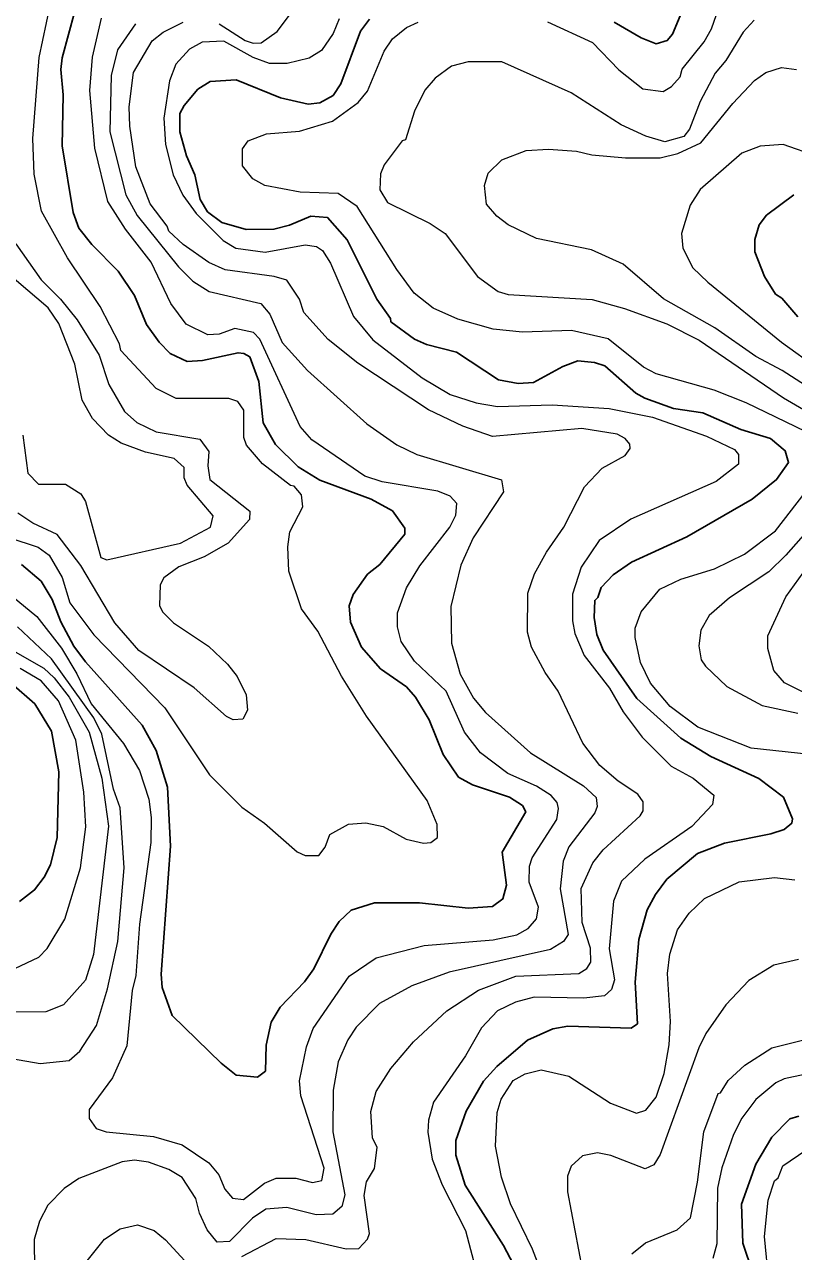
# Model space of a CAD drawing. Extents: x 673.3 to 698.5, y 6984.3 to 7012.3.
# Drawn here: x 679.555 to 680.565, y 7007.981 to 7009.592 of the extents above; entities that cross this region are included whole.
import ezdxf

# ---------------------------------------------------------------- set-up
doc = ezdxf.new("R2010")
doc.units = 0
doc.header["$LTSCALE"] = 0.032
doc.layers.add('1', color=7, linetype='Continuous', lineweight=25)
doc.layers.add('2', color=7, linetype='Continuous', lineweight=13)

msp = doc.modelspace()

# ---------------------------------------------------------------- linework, layer by layer
at = {"layer": '1'}
for points in [[(680.3297, 7009.5948), (680.3653, 7009.5745), (680.3848, 7009.5664), (680.3995, 7009.5706), (680.4063, 7009.5791), (680.4531, 7009.6915)], [(680.1438, 7008.5933), (680.1254, 7008.6036), (680.1054, 7008.6334), (680.0866, 7008.679), (680.069, 7008.7087), (680.0572, 7008.722), (680.023, 7008.7459), (679.9979, 7008.7743), (679.9835, 7008.8071), (679.9818, 7008.8284), (679.9868, 7008.8435), (680.0059, 7008.8699), (680.0222, 7008.8829), (680.055, 7008.9225), (680.0549, 7008.9304), (680.0387, 7008.9531), (680.0105, 7008.9685), (679.9433, 7008.9933), (679.9147, 7009.0112), (679.8852, 7009.0402), (679.8687, 7009.0686), (679.8629, 7009.1231), (679.8511, 7009.1553), (679.8435, 7009.1598), (679.8359, 7009.1608), (679.789, 7009.1504), (679.7692, 7009.1494), (679.7466, 7009.1599), (679.7321, 7009.1745), (679.7155, 7009.1977), (679.6999, 7009.2358), (679.6784, 7009.2678), (679.6437, 7009.3028), (679.6266, 7009.3243), (679.6192, 7009.3451), (679.6048, 7009.4323), (679.6063, 7009.4993), (679.6032, 7009.5328), (679.6049, 7009.5482), (679.6214, 7009.6092)], [(680.3034, 7008.813), (680.3043, 7008.8356), (680.3083, 7008.8395), (680.3126, 7008.8525), (680.3284, 7008.8691), (680.3525, 7008.8858), (680.4252, 7008.9189), (680.5108, 7008.9685), (680.543, 7008.9942), (680.5589, 7009.0165), (680.5543, 7009.032), (680.5349, 7009.0481), (680.4962, 7009.06), (680.4464, 7009.082), (680.4079, 7009.0875), (680.37, 7009.1011), (680.3582, 7009.1078), (680.3175, 7009.1436), (680.3039, 7009.148), (680.2819, 7009.1502), (680.2625, 7009.1428), (680.2239, 7009.1219), (680.2037, 7009.1202), (680.178, 7009.1251), (680.1226, 7009.1617), (680.0835, 7009.1715), (680.0675, 7009.1787), (680.0366, 7009.2014), (680.0361, 7009.2058), (680.0182, 7009.2312), (679.9792, 7009.3091), (679.9534, 7009.3382), (679.9313, 7009.34), (679.9034, 7009.3281), (679.8829, 7009.3229), (679.8466, 7009.3228), (679.8145, 7009.3317), (679.7958, 7009.346), (679.7859, 7009.362), (679.7789, 7009.3946), (679.768, 7009.4195), (679.7595, 7009.4508), (679.7594, 7009.475), (679.765, 7009.4856), (679.7828, 7009.5067), (679.799, 7009.5169), (679.8335, 7009.5192), (679.8916, 7009.4956), (679.9281, 7009.4873), (679.9432, 7009.489), (679.9608, 7009.4986), (679.9709, 7009.514), (679.9966, 7009.583), (680.0084, 7009.5988)], [(680.5659, 7009.3682), (680.5297, 7009.3414), (680.52, 7009.3289), (680.5144, 7009.3094), (680.5144, 7009.2932), (680.527, 7009.2609), (680.5415, 7009.2378), (680.5499, 7009.2326), (680.5708, 7009.2079)], [(679.5512, 7008.8829), (679.5771, 7008.8609), (679.5916, 7008.8367), (679.603, 7008.8074), (679.6203, 7008.7754), (679.6353, 7008.7548), (679.7099, 7008.672), (679.7283, 7008.6383), (679.7432, 7008.5905), (679.7472, 7008.5129), (679.7349, 7008.3448), (679.7362, 7008.3273), (679.7493, 7008.2907), (679.8137, 7008.2279), (679.8333, 7008.2123), (679.8614, 7008.2095), (679.8718, 7008.2175), (679.8728, 7008.2517), (679.8795, 7008.282), (679.891, 7008.3013), (679.9231, 7008.3348), (679.9355, 7008.3517), (679.9575, 7008.3973), (679.9687, 7008.4142), (679.9842, 7008.4287), (680.0151, 7008.4385), (680.074, 7008.4385), (680.1382, 7008.4313), (680.1698, 7008.4337), (680.1837, 7008.4436), (680.1885, 7008.4619), (680.1829, 7008.505), (680.2136, 7008.5582), (680.2095, 7008.5663), (680.1921, 7008.5772), (680.1438, 7008.5933)], [(680.2145, 7007.9314), (680.1845, 7007.9884), (680.1342, 7008.0678), (680.1219, 7008.107), (680.1219, 7008.1266), (680.1353, 7008.165), (680.158, 7008.2042), (680.1758, 7008.2238), (680.2161, 7008.2581), (680.2494, 7008.2731), (680.2689, 7008.2764), (680.3521, 7008.274), (680.3603, 7008.2798), (680.3572, 7008.3343), (680.362, 7008.3904), (680.3733, 7008.4292), (680.3842, 7008.4494), (680.399, 7008.4697), (680.439, 7008.5034), (680.4747, 7008.5168), (680.5355, 7008.5289), (680.5532, 7008.535), (680.5631, 7008.543), (680.5639, 7008.5487), (680.5521, 7008.5774), (680.5197, 7008.6016), (680.4568, 7008.6306), (680.4173, 7008.6549), (680.3594, 7008.7066), (680.3155, 7008.7703), (680.3072, 7008.7909), (680.3034, 7008.813)], [(679.5377, 7008.727), (679.5691, 7008.6997), (679.5908, 7008.6641), (679.6006, 7008.6103), (679.5982, 7008.5243), (679.5893, 7008.4885), (679.5812, 7008.4722), (679.5686, 7008.4555), (679.5487, 7008.4404)], [(680.5119, 7007.9528), (680.4988, 7007.9917), (680.4972, 7008.0428), (680.5158, 7008.0953), (680.5367, 7008.1309), (680.5603, 7008.1547), (680.5724, 7008.1584)]]:
    msp.add_lwpolyline(points, dxfattribs=at)
at = {"layer": '2'}
for points in [[(679.5347, 7008.9182), (679.5731, 7008.9055), (679.5877, 7008.8951), (679.6048, 7008.8658), (679.615, 7008.8325), (679.6462, 7008.7905), (679.7395, 7008.6945), (679.7981, 7008.6066), (679.8406, 7008.5643), (679.8707, 7008.5429), (679.9133, 7008.5054), (679.9239, 7008.5008), (679.9419, 7008.5008), (679.9504, 7008.5115), (679.9565, 7008.5281), (679.9808, 7008.542), (680.0037, 7008.5435), (680.0265, 7008.5387), (680.0565, 7008.5221), (680.0792, 7008.5167), (680.0892, 7008.5178), (680.0978, 7008.5245), (680.0972, 7008.5414), (680.0843, 7008.5729), (680.0047, 7008.6834), (679.9717, 7008.7363), (679.9404, 7008.7954), (679.9191, 7008.8246), (679.9024, 7008.8741), (679.9012, 7008.9061), (679.9037, 7008.9256), (679.9207, 7008.9584), (679.919, 7008.9742), (679.9094, 7008.9854), (679.9045, 7008.9866), (679.8679, 7009.0149), (679.8471, 7009.0394), (679.8432, 7009.0496), (679.8433, 7009.0856), (679.8356, 7009.0967), (679.8235, 7009.1005), (679.7547, 7009.1006), (679.7282, 7009.1138), (679.682, 7009.1636), (679.6801, 7009.1725), (679.6549, 7009.2214), (679.612, 7009.2856), (679.5778, 7009.3465), (679.568, 7009.3954), (679.5664, 7009.442), (679.5746, 7009.5485), (679.5891, 7009.6166)], [(680.2422, 7009.5954), (680.3012, 7009.5683), (680.3358, 7009.5324), (680.3676, 7009.5075), (680.3943, 7009.5038), (680.405, 7009.5103), (680.4163, 7009.5232), (680.4191, 7009.533), (680.4479, 7009.5692), (680.4575, 7009.5863), (680.4707, 7009.624)], [(679.7976, 7008.0973), (679.8104, 7008.0813), (679.8184, 7008.0626), (679.8287, 7008.0509), (679.8431, 7008.0489), (679.8704, 7008.0706), (679.8858, 7008.0768), (679.9119, 7008.077), (679.9338, 7008.0712), (679.9458, 7008.0738), (679.949, 7008.0901), (679.9182, 7008.1849), (679.9165, 7008.2049), (679.9258, 7008.2493), (679.9346, 7008.2735), (679.9818, 7008.3424), (680.0173, 7008.3663), (680.0802, 7008.3823), (680.171, 7008.3901), (680.2018, 7008.3965), (680.2167, 7008.4048), (680.2276, 7008.4176), (680.2302, 7008.4328), (680.2181, 7008.4656), (680.2186, 7008.4866), (680.2222, 7008.4975), (680.2543, 7008.5477), (680.2568, 7008.5625), (680.2551, 7008.5703), (680.247, 7008.5796), (680.2279, 7008.5915), (680.1901, 7008.6084), (680.1543, 7008.6356), (680.133, 7008.6628), (680.1093, 7008.7164), (680.0675, 7008.7559), (680.0502, 7008.7816), (680.0453, 7008.8008), (680.0453, 7008.8194), (680.0569, 7008.852), (680.0747, 7008.881), (680.1139, 7008.9318), (680.1217, 7008.9476), (680.1233, 7008.9628), (680.1146, 7008.9725), (680.0982, 7008.9792), (680.0253, 7008.9911), (680.0025, 7008.9986), (679.9326, 7009.0463), (679.9174, 7009.064), (679.8644, 7009.1787), (679.8561, 7009.1873), (679.8314, 7009.1926), (679.8112, 7009.1852), (679.7963, 7009.1845), (679.7675, 7009.1983), (679.7475, 7009.2254), (679.7219, 7009.2798), (679.6879, 7009.3231), (679.665, 7009.3596), (679.6479, 7009.4293), (679.6413, 7009.5052), (679.6446, 7009.5491), (679.6565, 7009.6)], [(679.8109, 7009.5928), (679.8451, 7009.5708), (679.8558, 7009.5672), (679.866, 7009.5676), (679.887, 7009.5825), (679.9099, 7009.6126)], [(679.7011, 7009.5927), (679.6773, 7009.5586), (679.669, 7009.5248), (679.6674, 7009.4509), (679.6886, 7009.368), (679.7032, 7009.341), (679.7575, 7009.2735), (679.7764, 7009.255), (679.798, 7009.2414), (679.8658, 7009.2253), (679.8774, 7009.2113), (679.8937, 7009.1742), (679.9269, 7009.1375), (680.0051, 7009.0676), (680.0442, 7009.0397), (680.0708, 7009.0273), (680.1818, 7008.994), (680.1844, 7008.978)], [(680.2878, 7008.4126), (680.2863, 7008.4572), (680.3016, 7008.4911), (680.3152, 7008.508), (680.364, 7008.5528), (680.3677, 7008.5594), (680.3677, 7008.5709), (680.361, 7008.5812), (680.3352, 7008.5983), (680.3111, 7008.6188), (680.2887, 7008.648), (680.2561, 7008.7163), (680.239, 7008.7409), (680.2214, 7008.7742), (680.2161, 7008.7939), (680.2163, 7008.8452), (680.2251, 7008.8706), (680.2408, 7008.8989), (680.2637, 7008.9318), (680.291, 7008.9846), (680.3138, 7009.0091), (680.3441, 7009.0257), (680.3509, 7009.0352), (680.3504, 7009.0406), (680.3441, 7009.0484), (680.3337, 7009.054), (680.2874, 7009.0614), (680.1701, 7009.051), (680.131, 7009.0646), (680.086, 7009.086), (679.9931, 7009.147), (679.954, 7009.178), (679.9221, 7009.2137), (679.9164, 7009.2312), (679.9001, 7009.2561), (679.8832, 7009.261), (679.8187, 7009.2698), (679.7976, 7009.2795), (679.7639, 7009.3029), (679.745, 7009.3204), (679.7429, 7009.3272), (679.7203, 7009.3564), (679.7016, 7009.4049), (679.6935, 7009.4583), (679.6927, 7009.4839), (679.6983, 7009.5287), (679.7232, 7009.5702), (679.7373, 7009.5818), (679.7637, 7009.5947)], [(679.9687, 7009.5994), (679.9608, 7009.58), (679.9453, 7009.5578), (679.9291, 7009.5478), (679.9002, 7009.5404), (679.8771, 7009.5408), (679.8558, 7009.5484), (679.817, 7009.5701), (679.7888, 7009.5688), (679.7719, 7009.5595), (679.7542, 7009.5397), (679.7456, 7009.5179), (679.7383, 7009.469), (679.7407, 7009.4342), (679.7508, 7009.3944), (679.7634, 7009.3679), (679.7808, 7009.3438), (679.8161, 7009.308), (679.833, 7009.2982), (679.8713, 7009.2929), (679.9238, 7009.3026), (679.939, 7009.3001), (679.9468, 7009.295), (679.9571, 7009.2784), (679.9873, 7009.2084), (680.013, 7009.1777)], [(680.3851, 7009.133), (680.3681, 7009.1417), (680.3219, 7009.1791), (680.2739, 7009.19), (680.2095, 7009.1878), (680.1709, 7009.1918), (680.1245, 7009.2047), (680.0922, 7009.2192), (680.0673, 7009.2392), (680.0443, 7009.2703), (679.9923, 7009.353), (679.9671, 7009.37), (679.9174, 7009.3718), (679.8712, 7009.3802), (679.8551, 7009.3892), (679.8415, 7009.4062), (679.8416, 7009.4284), (679.8493, 7009.4389), (679.8731, 7009.4483), (679.9167, 7009.4518), (679.96, 7009.4648), (679.9934, 7009.4894), (680.0057, 7009.5043), (680.0275, 7009.5569), (680.0387, 7009.5729), (680.0569, 7009.5878), (680.0722, 7009.595)], [(680.5138, 7009.5973), (680.4992, 7009.5816), (680.4764, 7009.5447), (680.4624, 7009.528), (680.4429, 7009.4905), (680.4289, 7009.4544), (680.4214, 7009.4448), (680.3963, 7009.4378), (680.3713, 7009.4452), (680.339, 7009.4602), (680.2732, 7009.5021), (680.1824, 7009.5428), (680.1379, 7009.5429), (680.1161, 7009.5371), (680.0947, 7009.5214), (680.081, 7009.5055), (680.0676, 7009.4779), (680.0557, 7009.4405), (680.0515, 7009.4389), (680.0278, 7009.4074), (680.023, 7009.3959), (680.0221, 7009.3747), (680.0322, 7009.3581), (680.0882, 7009.3304), (680.1077, 7009.3174), (680.1502, 7009.261), (680.1773, 7009.2411), (680.1905, 7009.2373), (680.3008, 7009.2308), (680.3435, 7009.2188), (680.3989, 7009.1986), (680.4413, 7009.1775), (680.552, 7009.1016), (680.6438, 7009.0484)], [(680.2998, 7009.2961), (680.2279, 7009.3108), (680.1907, 7009.3288), (680.1755, 7009.34), (680.162, 7009.3561), (680.1593, 7009.3802), (680.1645, 7009.3967), (680.1822, 7009.4141), (680.2141, 7009.4263), (680.2437, 7009.428), (680.2803, 7009.4256), (680.3005, 7009.4206), (680.3445, 7009.4166), (680.3901, 7009.4166), (680.4132, 7009.4225), (680.4435, 7009.4363), (680.4856, 7009.488), (680.5141, 7009.5182), (680.5291, 7009.5288), (680.5496, 7009.5354), (680.5693, 7009.5326)], [(680.5967, 7009.4183), (680.5516, 7009.4344), (680.5216, 7009.432), (680.4973, 7009.423), (680.4427, 7009.375), (680.4297, 7009.3547), (680.4183, 7009.3175), (680.4198, 7009.2981), (680.433, 7009.2725), (680.453, 7009.2533), (680.5496, 7009.1745), (680.598, 7009.1398)], [(679.5439, 7009.3036), (679.5772, 7009.2567), (679.6028, 7009.2312), (679.6246, 7009.2042), (679.6535, 7009.1576), (679.6662, 7009.1192), (679.6869, 7009.0837), (679.7027, 7009.0691), (679.7281, 7009.0568), (679.7858, 7009.0472), (679.7976, 7009.0313), (679.7961, 7009.0123), (679.7989, 7008.9943), (679.8513, 7008.9529), (679.851, 7008.942), (679.8228, 7008.9109), (679.7912, 7008.8926), (679.7579, 7008.8798), (679.7384, 7008.8654), (679.7334, 7008.8561)], [(680.5993, 7009.106), (680.5504, 7009.1376), (680.5159, 7009.1557), (680.4619, 7009.1936), (680.3945, 7009.2318), (680.3416, 7009.2771), (680.2998, 7009.2961)], [(679.5532, 7009.0524), (679.5597, 7009.0027), (679.5738, 7008.9884), (679.6092, 7008.9882), (679.6293, 7008.9757), (679.6356, 7008.9654), (679.6557, 7008.8919), (679.6633, 7008.8889), (679.7604, 7008.9106), (679.7998, 7008.9317), (679.8032, 7008.9467), (679.7692, 7008.9867), (679.7651, 7008.9964), (679.765, 7009.0099), (679.752, 7009.0218), (679.7143, 7009.0301), (679.6822, 7009.0422), (679.6657, 7009.0526), (679.6446, 7009.0743), (679.6311, 7009.0984), (679.6214, 7009.1457), (679.6006, 7009.1993), (679.5865, 7009.2198), (679.5175, 7009.2781)], [(680.013, 7009.1777), (680.0774, 7009.1277), (680.1143, 7009.106), (680.1484, 7009.0949), (680.1767, 7009.0904), (680.2485, 7009.0925), (680.3232, 7009.0875), (680.3799, 7009.0761), (680.451, 7009.0513), (680.4879, 7009.0336), (680.493, 7009.0274), (680.4931, 7009.0147), (680.4636, 7008.9917), (680.3516, 7008.9423), (680.3102, 7008.9143), (680.2864, 7008.8794), (680.2749, 7008.8439), (680.2749, 7008.8087), (680.2779, 7008.7922), (680.2905, 7008.7632), (680.3237, 7008.7203), (680.3414, 7008.6892), (680.3667, 7008.6562), (680.4047, 7008.618), (680.4337, 7008.6022), (680.4605, 7008.5797), (680.4589, 7008.5674), (680.4317, 7008.5389), (680.3702, 7008.4958), (680.3392, 7008.4668), (680.329, 7008.4409), (680.323, 7008.378), (680.3301, 7008.3374), (680.3261, 7008.3246), (680.3169, 7008.3164), (680.29, 7008.3135), (680.2246, 7008.3146), (680.2002, 7008.308), (680.1764, 7008.2968), (680.1554, 7008.2743), (680.1347, 7008.2376), (680.0923, 7008.1769), (680.086, 7008.1532), (680.0852, 7008.1374), (680.0909, 7008.1019), (680.1037, 7008.0683), (680.1345, 7008.0083), (680.1495, 7007.9518)], [(680.6074, 7009.0447), (680.5031, 7009.0951), (680.4609, 7009.1118), (680.3851, 7009.133)], [(680.6535, 7009.0063), (680.5554, 7008.8949), (680.5328, 7008.8733), (680.4811, 7008.8388), (680.4544, 7008.8158), (680.4437, 7008.7967), (680.4411, 7008.7759), (680.4441, 7008.7576), (680.4496, 7008.7491), (680.4779, 7008.7226), (680.5243, 7008.6977), (680.5712, 7008.6875)], [(680.1844, 7008.978), (680.1445, 7008.9179), (680.1282, 7008.8817), (680.1154, 7008.8274), (680.1162, 7008.7794), (680.1276, 7008.7386), (680.1451, 7008.7071), (680.161, 7008.6883), (680.2199, 7008.6356), (680.2893, 7008.592), (680.3063, 7008.577), (680.3073, 7008.5648), (680.3042, 7008.5567), (680.2704, 7008.5121), (680.2626, 7008.4931), (680.2587, 7008.4569), (680.2694, 7008.3969), (680.2631, 7008.3878), (680.246, 7008.3774), (680.1131, 7008.3473), (680.064, 7008.3293), (680.0217, 7008.3062), (679.9911, 7008.2754), (679.9802, 7008.2588), (679.9673, 7008.2298), (679.9606, 7008.1923), (679.9605, 7008.138), (679.9759, 7008.0549), (679.972, 7008.0398), (679.9604, 7008.0298), (679.9382, 7008.0289), (679.8998, 7008.0386), (679.8725, 7008.0363), (679.855, 7008.0243), (679.8244, 7007.994), (679.8085, 7007.9931), (679.7953, 7008.0091), (679.785, 7008.0312), (679.7804, 7008.0503), (679.7626, 7008.0777), (679.7449, 7008.0884), (679.7184, 7008.0981), (679.6998, 7008.1005), (679.6838, 7008.0983), (679.6269, 7008.0766), (679.6074, 7008.0634), (679.5861, 7008.0416), (679.5752, 7008.0203), (679.5681, 7007.9963), (679.5689, 7007.9169)], [(680.5868, 7008.6331), (680.5096, 7008.6418), (680.4396, 7008.6691), (680.4032, 7008.6962), (680.3774, 7008.7271), (680.3643, 7008.754), (680.3572, 7008.7868), (680.3575, 7008.7992), (680.3654, 7008.8208), (680.3897, 7008.8504), (680.4174, 7008.8636), (680.4616, 7008.8772), (680.5008, 7008.8963), (680.5417, 7008.9268), (680.5807, 7008.9773)], [(679.7334, 7008.8561), (679.7326, 7008.8288), (679.7366, 7008.8205), (679.7511, 7008.8061), (679.7971, 7008.7754), (679.822, 7008.752), (679.8345, 7008.7355), (679.8464, 7008.7116), (679.8481, 7008.6913), (679.8423, 7008.6797), (679.8295, 7008.6788), (679.8207, 7008.6833), (679.7784, 7008.7209), (679.7056, 7008.7699), (679.674, 7008.8061), (679.6295, 7008.8814), (679.5982, 7008.922), (679.5665, 7008.937), (679.5468, 7008.9503)], [(680.6337, 7008.6871), (680.5535, 7008.7274), (680.5395, 7008.7434), (680.5315, 7008.7725), (680.5315, 7008.7892), (680.5552, 7008.8403), (680.5779, 7008.8718)], [(679.5393, 7008.841), (679.5716, 7008.8144), (679.604, 7008.773), (679.6242, 7008.739), (679.6431, 7008.6996), (679.6852, 7008.6478), (679.7063, 7008.6123), (679.7186, 7008.5745), (679.7219, 7008.5507), (679.7211, 7008.5175), (679.7063, 7008.4105), (679.7017, 7008.3431), (679.6966, 7008.3234), (679.6896, 7008.2508), (679.671, 7008.2086), (679.6404, 7008.1671), (679.6402, 7008.1554), (679.6495, 7008.1421), (679.6628, 7008.1377), (679.7249, 7008.1315), (679.7626, 7008.1208), (679.7976, 7008.0973)], [(679.5381, 7008.2339), (679.5759, 7008.2276), (679.614, 7008.2316), (679.6282, 7008.2439), (679.65, 7008.2775), (679.6642, 7008.3256), (679.678, 7008.3876), (679.6861, 7008.4844), (679.6812, 7008.5631), (679.6722, 7008.5878), (679.6568, 7008.6601), (679.6465, 7008.6816), (679.5907, 7008.7589), (679.5463, 7008.8007)], [(679.5431, 7008.7682), (679.5808, 7008.7465), (679.5944, 7008.7338), (679.6142, 7008.7084), (679.6404, 7008.6625), (679.6567, 7008.6022), (679.6658, 7008.5391), (679.6461, 7008.3706), (679.6355, 7008.3369), (679.6065, 7008.3044), (679.5834, 7008.2952), (679.5422, 7008.295)], [(679.5425, 7008.3522), (679.5743, 7008.3673), (679.5853, 7008.3785), (679.6083, 7008.4172), (679.629, 7008.4846), (679.6357, 7008.5382), (679.6332, 7008.584), (679.6227, 7008.6521), (679.5999, 7008.7037), (679.5771, 7008.7298), (679.5495, 7008.7462)], [(680.2639, 7007.8759), (680.2226, 7007.9836), (680.1936, 7008.0433), (680.1819, 7008.0784), (680.174, 7008.1191), (680.1762, 7008.163), (680.1815, 7008.1809), (680.197, 7008.205), (680.2128, 7008.2141), (680.2337, 7008.2194), (680.2702, 7008.2109), (680.3248, 7008.1756), (680.3591, 7008.1625), (680.3714, 7008.1664), (680.3848, 7008.1834), (680.3954, 7008.2146), (680.4019, 7008.252), (680.4036, 7008.2825), (680.3996, 7008.3459), (680.4028, 7008.3712), (680.4131, 7008.4029), (680.4284, 7008.4249), (680.4483, 7008.4441), (680.494, 7008.4661), (680.5402, 7008.4719), (680.5672, 7008.4686)], [(679.8408, 7007.9741), (679.8857, 7007.9978), (679.9248, 7007.9964), (679.9779, 7007.984), (679.9943, 7007.9844), (680.0058, 7007.9968), (680.0085, 7008.0042), (680.0013, 7008.054), (680.0044, 7008.0722), (680.0149, 7008.0898), (680.0183, 7008.1174), (680.0126, 7008.1301), (680.0103, 7008.1644), (680.017, 7008.1907), (680.0363, 7008.2208), (680.0664, 7008.2561), (680.1102, 7008.2966), (680.1517, 7008.3239), (680.2008, 7008.3424), (680.2833, 7008.3455), (680.2937, 7008.3522), (680.299, 7008.3606), (680.2986, 7008.3788), (680.2878, 7008.4126)], [(680.5718, 7008.3643), (680.5394, 7008.3565), (680.5068, 7008.3365), (680.4766, 7008.3047), (680.4501, 7008.267), (680.4408, 7008.2481), (680.3903, 7008.1081), (680.3817, 7008.0943)], [(680.3531, 7007.9775), (680.3708, 7007.9922), (680.4126, 7008.0093), (680.4301, 7008.0247), (680.4394, 7008.0716), (680.4475, 7008.138), (680.4662, 7008.1881), (680.4696, 7008.1889), (680.4796, 7008.2051), (680.5015, 7008.2253), (680.537, 7008.2482), (680.5823, 7008.2594)], [(680.5797, 7008.2129), (680.5529, 7008.2073), (680.5422, 7008.202), (680.516, 7008.1803), (680.4973, 7008.1559), (680.4864, 7008.1341), (680.4711, 7008.0905), (680.4656, 7008.0638), (680.4646, 7007.9907), (680.4594, 7007.9715)], [(680.3817, 7008.0943), (680.3703, 7008.0893), (680.3252, 7008.1068), (680.3077, 7008.1103), (680.288, 7008.1061), (680.2735, 7008.0929), (680.2684, 7008.0794), (680.2684, 7008.0592), (680.2879, 7007.9575)], [(680.533, 7007.9416), (680.5273, 7008.0004), (680.5322, 7008.0481), (680.5403, 7008.0733), (680.545, 7008.0774), (680.5511, 7008.0932), (680.5815, 7008.1139)], [(679.6322, 7007.9619), (679.6606, 7007.9969), (679.6811, 7008.0104), (679.7038, 7008.0159), (679.7255, 7008.0084), (679.7406, 7007.9962), (679.7708, 7007.9631)]]:
    msp.add_lwpolyline(points, dxfattribs=at)

doc.saveas('drawing.dxf')
